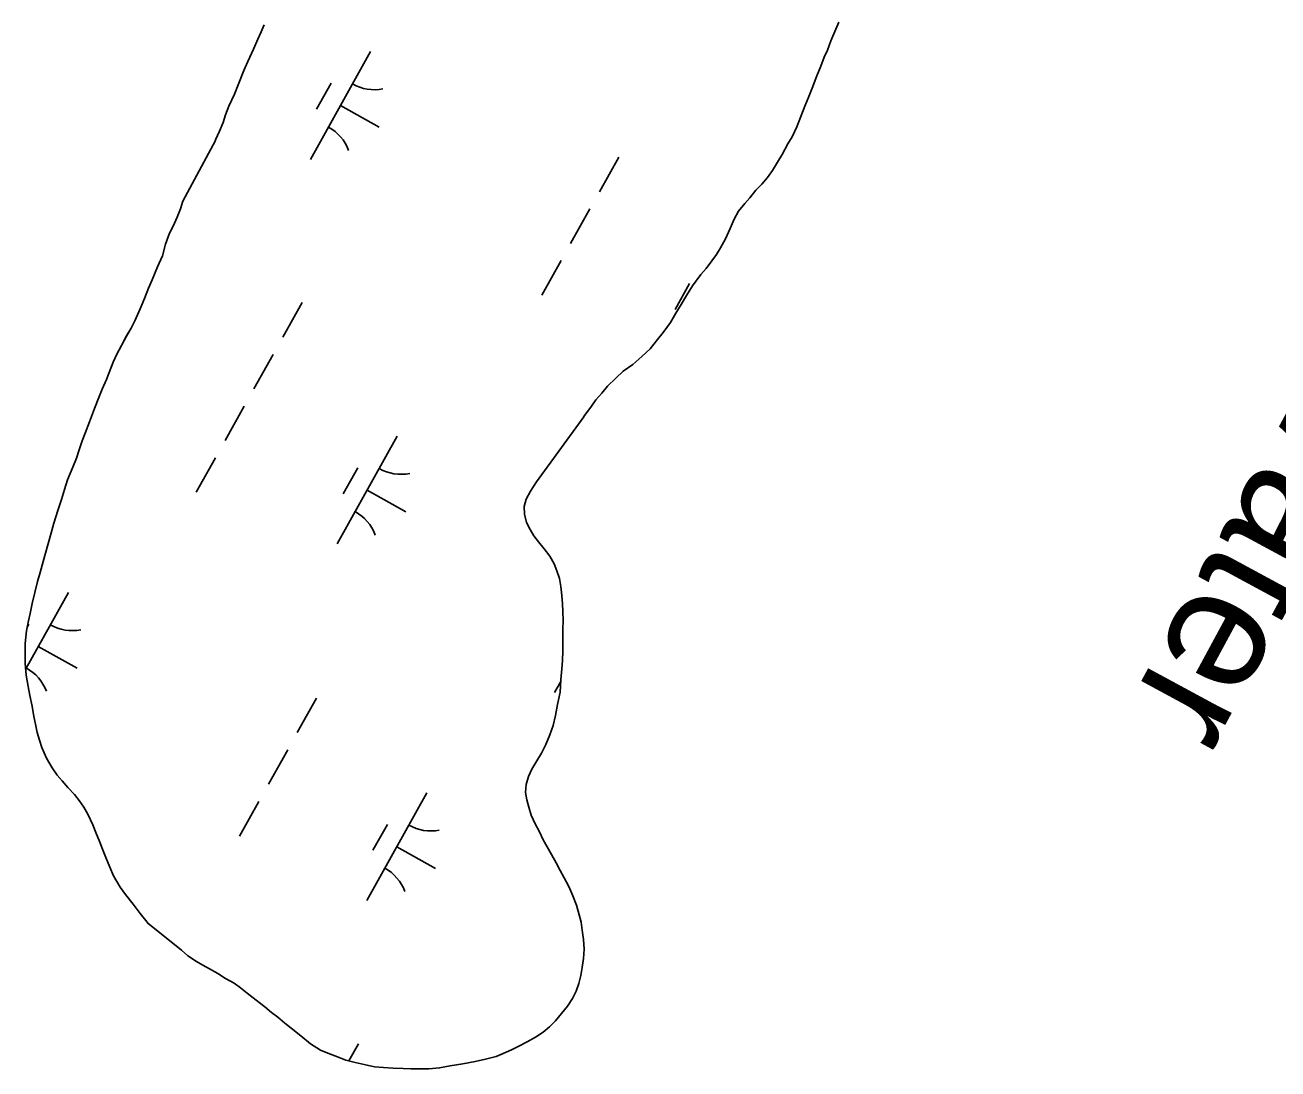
# Model space of a CAD drawing. Extents: x 3923531 to 3943530, y 207391 to 229799.
# Drawn here: x 3935796 to 3936304, y 213396 to 213819 of the extents above; entities that cross this region are included whole.
import ezdxf

# ---------------------------------------------------------------- set-up
doc = ezdxf.new("R2010")
doc.units = 0
for name, color, linetype in [('V-RIVR-IDEN', 7, 'Continuous'), ('V-TOPO-SHOR', 7, 'Continuous'), ('V-WETL-SWMP', 7, 'Continuous')]:
    doc.layers.add(name, color=color, linetype=linetype)

msp = doc.modelspace()

# ---------------------------------------------------------------- linework, layer by layer
at = {"layer": 'V-TOPO-SHOR'}
for points in [[(3935893.08, 213818.63), (3935891.89, 213815.83), (3935890.53, 213812.86), (3935888.83, 213808.74), (3935886.46, 213803.8), (3935884.93, 213800.18), (3935882.55, 213794.41), (3935881.02, 213790.62), (3935878.81, 213785.68), (3935877.45, 213782.22), (3935876.43, 213779.09), (3935875.06, 213775.63), (3935873.37, 213772.01), (3935873.37, 213771.84), (3935860.1, 213747.24), (3935859.24, 213744.11), (3935857.8, 213740.81), (3935856.27, 213737.1)], [(3936022.53, 213659.88), (3936022.58, 213659.97), (3936025.61, 213664.24), (3936027.46, 213666.7), (3936029.81, 213669.49), (3936032.16, 213672.27), (3936035.5, 213675.55), (3936038.51, 213678.33), (3936042.35, 213681.1), (3936046.03, 213684.37), (3936049.37, 213687.48), (3936052.39, 213691.25), (3936054.74, 213694.04), (3936057.6, 213698.15), (3936059.79, 213701.93), (3936061.98, 213705.38), (3936064.17, 213709), (3936066.53, 213712.94), (3936069.89, 213717.54), (3936072.07, 213720), (3936074.42, 213723.12), (3936076.27, 213725.58), (3936077.96, 213728.38), (3936079.98, 213731.99), (3936081.85, 213736.11), (3936083.38, 213739.9), (3936085.24, 213743.19), (3936087.75, 213746.31), (3936089.77, 213748.6), (3936092.28, 213751.72), (3936094.63, 213754.18), (3936096.97, 213756.8), (3936098.99, 213759.59), (3936101.01, 213763.05), (3936102.87, 213766.17), (3936105.23, 213770.45), (3936106.92, 213773.24), (3936108.79, 213777.36), (3936110.48, 213781.48), (3936112.02, 213785.77), (3936113.38, 213788.9), (3936115.08, 213793.01), (3936116.96, 213797.96), (3936118.49, 213801.91), (3936119.85, 213805.54), (3936121.21, 213808.34), (3936122.57, 213812.13), (3936124.61, 213816.91), (3936125.8, 213819.71)], [(3935856.27, 213737.1), (3935854.75, 213734.31), (3935853.12, 213729.86), (3935851.92, 213725.15), (3935849.88, 213720.62), (3935847.75, 213715.43), (3935846.31, 213711.97), (3935844.61, 213707.77), (3935842.91, 213703.57), (3935840.7, 213698.79), (3935839.26, 213695.83), (3935837.41, 213692.63), (3935835.38, 213688.76), (3935833.43, 213685.22), (3935831.91, 213682.09), (3935830.29, 213677.89), (3935829.18, 213675.01), (3935827.48, 213671.05), (3935826.12, 213667.76), (3935824.34, 213663.23), (3935822.38, 213657.87), (3935820.59, 213653.25), (3935819.39, 213650.12), (3935818.02, 213646.08), (3935817.08, 213643.2), (3935815.55, 213639.49), (3935813.51, 213634.3), (3935812.23, 213630.42), (3935811.02, 213626.38), (3935809.57, 213621.93), (3935807.94, 213616.81), (3935806.65, 213612.36), (3935805.7, 213608.98), (3935804.32, 213603.78), (3935803.2, 213599.82), (3935802.42, 213596.85), (3935801.31, 213593.14), (3935800.18, 213588.76), (3935799.14, 213584.22), (3935798.27, 213580.26), (3935797.65, 213577.2), (3935796.78, 213573.16), (3935796.31, 213568.11), (3935796.26, 213563.57), (3935796.31, 213560.01), (3935796.75, 213555.2), (3935797.53, 213550.72), (3935798.23, 213547.07), (3935799.1, 213542.68), (3935799.88, 213538.53), (3935800.5, 213535.46), (3935801.21, 213531.98), (3935802.09, 213528.91), (3935803.05, 213525.92), (3935804.9, 213521.59), (3935807.18, 213517.76), (3935809.21, 213514.76), (3935811.26, 213512.42), (3935813.63, 213509.75), (3935816.33, 213506.9), (3935818.12, 213504.48), (3935820.08, 213501.81), (3935821.62, 213498.98), (3935823.72, 213494.57), (3935824.93, 213491.5), (3935826.54, 213487.59), (3935827.67, 213484.77), (3935828.96, 213481.36), (3935830.57, 213477.45), (3935832.1, 213473.96), (3935834.78, 213469.38), (3935836.98, 213466.46), (3935840, 213462.54), (3935842.94, 213458.7), (3935845.72, 213455.19), (3935845.96, 213454.77), (3935859.58, 213443.86), (3935862.2, 213441.52), (3935865.65, 213439.33), (3935868.28, 213437.81), (3935870.91, 213436.29), (3935874.29, 213434.35), (3935877.49, 213432.41), (3935880.95, 213430.47), (3935883.58, 213428.62), (3935886.28, 213426.44), (3935889.81, 213423.67), (3935893.34, 213420.9), (3935896.04, 213418.64), (3935898.59, 213416.71), (3935901.46, 213414.36), (3935904.08, 213412.26), (3935907.94, 213409.15), (3935911.88, 213405.96), (3935915.98, 213403.36), (3935918.95, 213402.16), (3935922.83, 213400.63), (3935926.2, 213399.27), (3935929.92, 213398.4), (3935934.79, 213397.27), (3935937.84, 213396.66)], [(3935937.84, 213396.66), (3935941.48, 213396.37), (3935945.37, 213396), (3935949.34, 213395.87), (3935952.56, 213395.75), (3935956.45, 213395.79), (3935959.85, 213395.84), (3935964.15, 213396.2), (3935968.46, 213396.99), (3935973.6, 213397.84), (3935978.5, 213398.78), (3935982.73, 213399.73), (3935987.05, 213400.83), (3935989.87, 213402.05), (3935993.28, 213403.5), (3935996.19, 213404.96), (3935999.61, 213406.74), (3936003.02, 213408.69), (3936006.1, 213410.64), (3936008.61, 213412.84), (3936011.12, 213415.3), (3936013.55, 213418.17), (3936015.9, 213421.21), (3936018.01, 213424.33), (3936019.44, 213427.21), (3936020.56, 213430.34), (3936021.34, 213433.64), (3936021.95, 213436.86), (3936022.49, 213440.42), (3936022.69, 213444.22), (3936022.49, 213448.2), (3936021.87, 213452.01), (3936021.49, 213455.16), (3936020.7, 213458.23), (3936019.58, 213462.13), (3936018.05, 213465.87), (3936016.44, 213469.61), (3936014.65, 213473.19), (3936012.95, 213476.19), (3936011.33, 213479.27), (3936009.46, 213482.6), (3936007.76, 213485.68), (3936006.13, 213488.6), (3936004.6, 213491.76), (3936002.81, 213495.09), (3936001.28, 213498.58), (3936000.24, 213501.74), (3935999.44, 213504.72), (3935998.9, 213507.79), (3935999.18, 213511.02), (3936000.21, 213514.23), (3936001.48, 213517.2), (3936003.51, 213520.57), (3936005.36, 213523.61), (3936007.14, 213527.23), (3936008.75, 213531.1), (3936010.12, 213534.9), (3936011.07, 213538.86), (3936011.95, 213543.4), (3936012.92, 213548.35), (3936013.3, 213553.4), (3936013.6, 213557.78), (3936013.88, 213561.17), (3936014.01, 213565.06), (3936014.06, 213570.1), (3936014.11, 213573.99), (3936014.14, 213577.22), (3936014.1, 213581.03), (3936013.97, 213584.09), (3936013.68, 213587.57), (3936013.31, 213591.22), (3936012.68, 213594.37), (3936011.63, 213597.44), (3936010.59, 213600.35), (3936008.81, 213603.43), (3936006.52, 213606.44), (3936004.23, 213609.19), (3936002.36, 213611.7), (3936000.81, 213614.28), (3935999.36, 213617.11), (3935998.48, 213620.51), (3935998.44, 213623.57), (3935999.21, 213626.54), (3936000.9, 213629.75), (3936003.34, 213633.53), (3936022.53, 213659.88)]]:
    msp.add_lwpolyline(points, dxfattribs=at)
at = {"layer": 'V-WETL-SWMP'}
for p, q in [((3935936.19, 213807.81), (3935911.81, 213764.16)), ((3935920.19, 213794.99), (3935914.34, 213784.51)), ((3935924, 213785.98), (3935939.71, 213777.21)), ((3936036.73, 213765.05), (3936028.93, 213751.08)), ((3936025.02, 213744.1), (3936017.22, 213730.13)), ((3936013.32, 213723.15), (3936005.52, 213709.18)), ((3936065.4, 213713.86), (3936059.55, 213703.38)), ((3935908.45, 213706.13), (3935900.65, 213692.16)), ((3935896.75, 213685.18), (3935888.94, 213671.21)), ((3935885.04, 213664.23), (3935877.24, 213650.26)), ((3935947, 213652.04), (3935922.62, 213608.39)), ((3935873.34, 213643.27), (3935865.53, 213629.31)), ((3935931, 213639.21), (3935925.15, 213628.74)), ((3935934.81, 213630.21), (3935950.52, 213621.43)), ((3935813.8, 213588.73), (3935796.51, 213557.78)), ((3935797.8, 213575.9), (3935797.1, 213574.66)), ((3935801.61, 213566.9), (3935817.32, 213558.12)), ((3936013.25, 213552.65), (3936010.75, 213548.18)), ((3935914.34, 213545.97), (3935906.53, 213532)), ((3935902.63, 213525.01), (3935894.83, 213511.05)), ((3935890.93, 213504.06), (3935883.12, 213490.09)), ((3935959.01, 213507.6), (3935934.63, 213463.95)), ((3935943.01, 213494.78), (3935937.16, 213484.3)), ((3935946.82, 213485.78), (3935962.54, 213477)), ((3935931.27, 213405.92), (3935927.4, 213398.99))]:
    msp.add_line(p, q, dxfattribs=at)
for points in [[(3935845.96, 213454.77), (3935845.72, 213455.19), (3935842.94, 213458.7), (3935840, 213462.53), (3935836.98, 213466.46), (3935834.78, 213469.38), (3935832.1, 213473.96), (3935830.57, 213477.45), (3935828.96, 213481.36), (3935827.67, 213484.77), (3935826.54, 213487.59), (3935824.93, 213491.5), (3935823.72, 213494.57), (3935821.62, 213498.98), (3935820.08, 213501.81), (3935818.12, 213504.48), (3935816.33, 213506.9), (3935813.63, 213509.75), (3935811.26, 213512.42), (3935809.21, 213514.76), (3935807.18, 213517.76), (3935804.9, 213521.59), (3935803.05, 213525.92), (3935802.09, 213528.91), (3935801.21, 213531.98), (3935800.5, 213535.46), (3935799.88, 213538.53), (3935799.09, 213542.68), (3935798.23, 213547.07), (3935797.53, 213550.72), (3935796.75, 213555.2), (3935796.31, 213560.01), (3935796.26, 213563.56), (3935796.31, 213568.11), (3935796.78, 213573.16), (3935797.65, 213577.2), (3935798.27, 213580.26), (3935799.14, 213584.22), (3935800.18, 213588.76), (3935801.31, 213593.14), (3935802.42, 213596.85), (3935803.2, 213599.82), (3935804.32, 213603.78), (3935805.7, 213608.98), (3935806.65, 213612.36), (3935807.94, 213616.81), (3935809.57, 213621.93), (3935811.02, 213626.38), (3935812.23, 213630.42), (3935813.51, 213634.3), (3935815.55, 213639.49), (3935817.08, 213643.2), (3935818.02, 213646.08), (3935819.39, 213650.12), (3935820.59, 213653.25), (3935822.38, 213657.87), (3935824.34, 213663.22), (3935826.12, 213667.76), (3935827.48, 213671.05), (3935829.18, 213675.01), (3935830.29, 213677.89), (3935831.91, 213682.09), (3935833.43, 213685.22), (3935835.38, 213688.76), (3935837.41, 213692.62), (3935839.26, 213695.83), (3935840.7, 213698.8), (3935842.91, 213703.57), (3935844.61, 213707.77), (3935846.31, 213711.97), (3935847.75, 213715.43), (3935849.88, 213720.62), (3935851.92, 213725.15), (3935853.12, 213729.86), (3935854.75, 213734.31), (3935856.27, 213737.11), (3935857.8, 213740.81), (3935859.24, 213744.11), (3935860.1, 213747.24), (3935873.37, 213771.84), (3935873.37, 213772.01), (3935875.06, 213775.63), (3935876.43, 213779.09), (3935877.45, 213782.22), (3935878.81, 213785.68), (3935881.02, 213790.62), (3935882.55, 213794.41), (3935884.93, 213800.18), (3935886.46, 213803.8), (3935888.83, 213808.74), (3935890.53, 213812.86), (3935891.89, 213815.83), (3935893.08, 213818.63)], [(3936125.8, 213819.71), (3936124.61, 213816.91), (3936122.57, 213812.13), (3936121.21, 213808.34), (3936119.85, 213805.54), (3936118.49, 213801.91), (3936116.96, 213797.96), (3936115.08, 213793.01), (3936113.38, 213788.9), (3936112.02, 213785.77), (3936110.48, 213781.48), (3936108.79, 213777.36), (3936106.92, 213773.24), (3936105.23, 213770.45), (3936102.87, 213766.17), (3936101.01, 213763.05), (3936098.99, 213759.59), (3936096.97, 213756.8), (3936094.63, 213754.18), (3936092.28, 213751.72), (3936089.77, 213748.6), (3936087.75, 213746.31), (3936085.24, 213743.19), (3936083.38, 213739.9), (3936081.85, 213736.11), (3936079.98, 213731.99), (3936077.96, 213728.38), (3936076.27, 213725.58), (3936074.42, 213723.12), (3936072.07, 213720), (3936069.89, 213717.54), (3936066.53, 213712.94), (3936064.17, 213709), (3936061.98, 213705.38), (3936059.79, 213701.93), (3936057.6, 213698.15), (3936054.74, 213694.04), (3936052.39, 213691.25), (3936049.37, 213687.48), (3936046.03, 213684.37), (3936042.35, 213681.1), (3936038.51, 213678.33), (3936035.5, 213675.55), (3936032.16, 213672.27), (3936029.81, 213669.49), (3936027.46, 213666.7), (3936025.61, 213664.24), (3936022.58, 213659.97), (3936022.53, 213659.88), (3936003.34, 213633.53), (3936000.9, 213629.75), (3935999.21, 213626.54), (3935998.43, 213623.57), (3935998.48, 213620.51), (3935999.36, 213617.11), (3936000.81, 213614.28), (3936002.36, 213611.69), (3936004.23, 213609.19), (3936006.52, 213606.43)], [(3936006.52, 213606.43), (3936008.81, 213603.43), (3936010.59, 213600.35), (3936011.64, 213597.44), (3936012.68, 213594.37), (3936013.31, 213591.22), (3936013.68, 213587.57), (3936013.97, 213584.09), (3936014.1, 213581.03), (3936014.14, 213577.22), (3936014.11, 213573.99), (3936014.06, 213570.11), (3936014.01, 213565.06), (3936013.88, 213561.17), (3936013.6, 213557.78), (3936013.3, 213553.4), (3936012.92, 213548.35), (3936011.95, 213543.4), (3936011.07, 213538.86), (3936010.12, 213534.89), (3936008.75, 213531.1), (3936007.14, 213527.23), (3936005.36, 213523.61), (3936003.51, 213520.57), (3936001.48, 213517.2), (3936000.21, 213514.23), (3935999.18, 213511.02), (3935998.9, 213507.79), (3935999.44, 213504.72), (3936000.24, 213501.74), (3936001.28, 213498.58), (3936002.81, 213495.09), (3936004.6, 213491.76), (3936006.13, 213488.6), (3936007.76, 213485.68), (3936009.46, 213482.6), (3936011.33, 213479.27), (3936012.95, 213476.19), (3936014.65, 213473.19), (3936016.44, 213469.61), (3936018.05, 213465.87), (3936019.58, 213462.13), (3936020.7, 213458.23), (3936021.49, 213455.16), (3936021.87, 213452.01), (3936022.49, 213448.2), (3936022.69, 213444.22), (3936022.49, 213440.42), (3936021.95, 213436.86), (3936021.34, 213433.64), (3936020.56, 213430.34), (3936019.44, 213427.21), (3936018.01, 213424.33), (3936015.9, 213421.21), (3936013.55, 213418.17), (3936011.12, 213415.3), (3936008.61, 213412.85), (3936006.1, 213410.64), (3936003.02, 213408.69), (3935999.61, 213406.74), (3935996.19, 213404.96), (3935993.28, 213403.5), (3935989.87, 213402.05), (3935987.04, 213400.83), (3935982.73, 213399.72), (3935978.5, 213398.78), (3935973.6, 213397.84), (3935968.46, 213396.98), (3935964.15, 213396.2), (3935959.85, 213395.84), (3935956.45, 213395.79), (3935952.56, 213395.75), (3935949.34, 213395.87), (3935945.37, 213396), (3935941.48, 213396.37), (3935937.84, 213396.66), (3935934.79, 213397.27), (3935929.92, 213398.4), (3935926.2, 213399.27), (3935922.82, 213400.63), (3935918.95, 213402.16), (3935915.98, 213403.36), (3935911.88, 213405.96), (3935907.94, 213409.15), (3935904.08, 213412.26), (3935901.46, 213414.36), (3935898.59, 213416.7), (3935896.04, 213418.64), (3935893.34, 213420.9), (3935889.81, 213423.67), (3935886.28, 213426.44), (3935883.57, 213428.62), (3935880.95, 213430.47), (3935877.49, 213432.41), (3935874.29, 213434.35), (3935870.91, 213436.29), (3935868.28, 213437.81), (3935865.65, 213439.33), (3935862.2, 213441.52), (3935859.58, 213443.86), (3935845.96, 213454.77)]]:
    msp.add_lwpolyline(points, dxfattribs=at)
for centre, start, end in [((3935937.68, 213809.98), 240.0381, 281.5817), ((3935910.74, 213761.75), 20.0381, 61.5817), ((3935948.49, 213654.21), 240.0381, 281.5817), ((3935921.54, 213605.98), 20.0381, 61.5817), ((3935815.29, 213590.9), 240.0381, 281.5817), ((3935788.34, 213542.67), 20.0381, 61.5817), ((3935960.5, 213509.77), 240.0381, 281.5817), ((3935933.56, 213461.55), 20.0381, 61.5817)]:
    msp.add_arc(centre, 17.62, start, end, dxfattribs=at)

# ---------------------------------------------------------------- texts
at = {"layer": 'V-RIVR-IDEN'}
msp.add_text('Water', height=50, rotation=241.5894, dxfattribs=at).set_placement((3936327.56, 213699.39))

doc.saveas('drawing.dxf')
